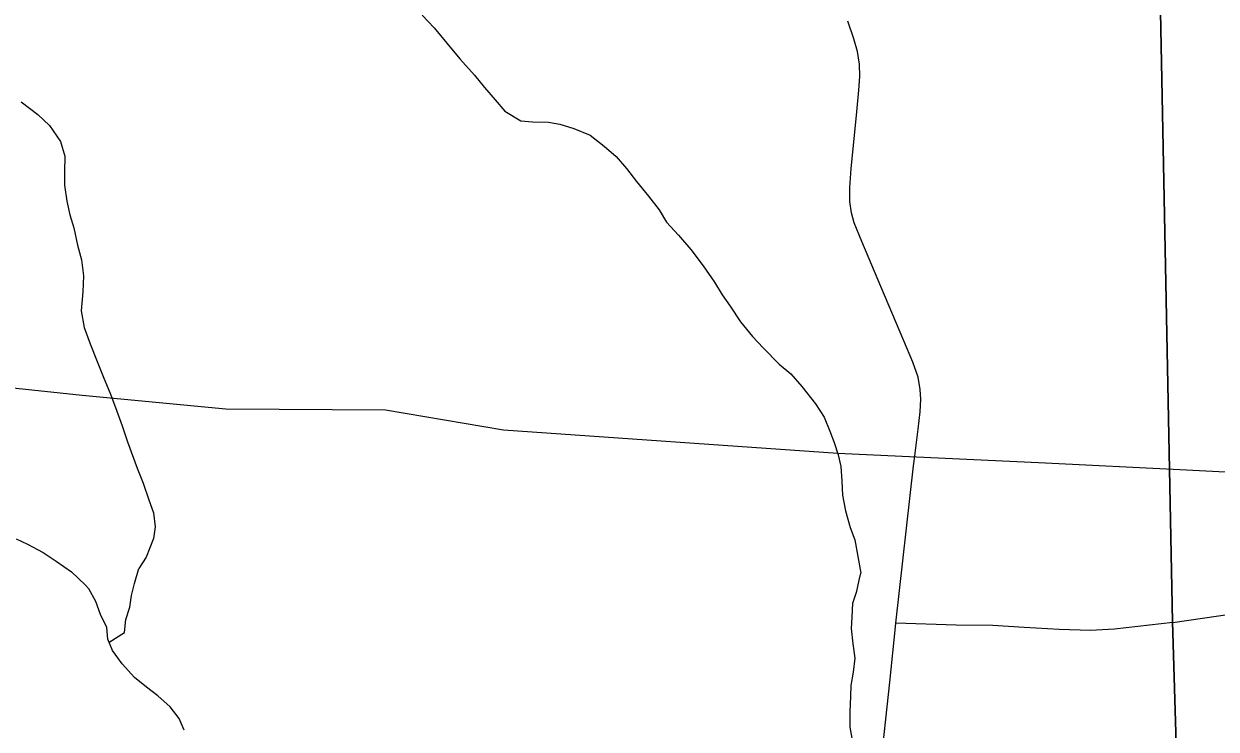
# Model space of a CAD drawing. Extents: x 0 to 34, y 0 to 22.
# Drawn here: x 5.287 to 6.308, y 18.409 to 19.013 of the extents above; entities that cross this region are included whole.
import ezdxf

# ---------------------------------------------------------------- set-up
doc = ezdxf.new("R2010")
doc.units = 0
doc.layers.add('Default', color=7, linetype='Continuous')
doc.layers.add('SH_Cut_Line', color=7, linetype='Continuous')

msp = doc.modelspace()

# ---------------------------------------------------------------- linework, layer by layer
at = {"layer": 'Default'}
for points in [[(6.2766, 18.3021), (6.2705, 18.5012), (6.2432, 19.8937), (6.2315, 20.9), (2.1, 20.9)], [(8.9, 20.9), (6.2315, 20.9), (6.2432, 19.8937), (6.2705, 18.5012), (6.2766, 18.3021), (6.2818, 17.7893), (6.284, 17.7847), (6.2852, 17.7812), (6.2857, 17.7766), (6.2851, 17.77), (6.2847, 17.7673), (6.2837, 17.7609), (6.2829, 17.749), (6.2828, 17.7387), (6.2833, 17.73), (6.2837, 17.7277), (6.2841, 17.7253), (6.2843, 17.721), (6.2843, 17.7119), (6.2861, 17.2714), (6.2871, 17.0188), (6.3215, 17.0189)], [(2.781, 20.587), (3.2581, 20.2961), (3.5691, 20.1012), (3.6469, 20.0395), (3.6858, 20.0076), (4.1277, 19.5854), (4.2882, 19.4298), (4.7959, 18.9483), (4.8867, 18.8627), (4.9397, 18.8161), (4.9914, 18.7791), (5.0638, 18.7415), (5.1188, 18.7201), (5.1744, 18.7071), (5.2205, 18.7028), (5.2754, 18.7016), (5.3374, 18.6952), (5.4602, 18.6836), (5.597, 18.6827), (5.698, 18.6656), (5.9841, 18.6456), (6.1617, 18.6371), (6.2768, 18.6314)], [(5.6283, 19.0204), (5.6387, 19.0096), (5.6493, 18.9965), (5.6606, 18.983), (5.673, 18.9692), (5.6816, 18.9584), (5.6909, 18.9479), (5.6991, 18.9382), (5.7126, 18.9301), (5.7228, 18.9292), (5.7365, 18.9287), (5.7461, 18.927), (5.758, 18.9234), (5.7721, 18.9176), (5.7841, 18.9083), (5.7942, 18.8994), (5.8031, 18.8893), (5.8117, 18.8781), (5.8219, 18.8654), (5.8312, 18.8538), (5.8375, 18.8432), (5.8476, 18.832), (5.8581, 18.8197), (5.8687, 18.8059), (5.8784, 18.792), (5.8851, 18.7811), (5.8918, 18.7714), (5.9008, 18.7578), (5.9109, 18.7455), (5.9202, 18.7358), (5.9338, 18.7216), (5.9439, 18.7135), (5.9532, 18.7026), (5.9649, 18.6877), (5.9724, 18.6764), (5.9772, 18.6643), (5.9808, 18.6545), (5.9844, 18.644), (5.9865, 18.6341), (5.9875, 18.6216), (5.9881, 18.6095), (5.9906, 18.5962), (5.9947, 18.5819), (5.9987, 18.5713), (6.0038, 18.5429)], [(6.0494, 18.6387), (6.0529, 18.666), (6.0544, 18.6809), (6.0551, 18.6917), (6.0546, 18.7), (6.0527, 18.7105), (6.0481, 18.7233), (6.0406, 18.7418), (6.0271, 18.7733), (6.0045, 18.8267), (5.9981, 18.8428), (5.9957, 18.8513), (5.9942, 18.861), (5.9942, 18.8729), (5.9954, 18.889), (6.0002, 18.9378), (6.0019, 18.9562), (6.0028, 18.968), (6.0026, 18.9786), (6.0009, 18.9893), (5.9976, 19.0002), (5.9925, 19.0153)], [(5.285, 18.9461), (5.2993, 18.9353), (5.3094, 18.926), (5.3188, 18.9122), (5.3224, 18.8997), (5.3223, 18.8864), (5.3221, 18.875), (5.3243, 18.8613), (5.3268, 18.8496), (5.3301, 18.8383), (5.3334, 18.8235), (5.3367, 18.8111), (5.3385, 18.7974), (5.338, 18.7837), (5.3364, 18.7674), (5.339, 18.753), (5.3442, 18.739), (5.3502, 18.7239), (5.3558, 18.7096), (5.3609, 18.6975), (5.3658, 18.6847), (5.3714, 18.6689), (5.3762, 18.6553), (5.3843, 18.6326), (5.3895, 18.6198), (5.3943, 18.6055), (5.3983, 18.5945), (5.3997, 18.5824), (5.3984, 18.5725), (5.3922, 18.5564), (5.3859, 18.5468)], [(6.0336, 18.4999), (6.0489, 18.6348), (6.0494, 18.6387)], [(6.2768, 18.6314), (6.5613, 18.6169), (6.8158, 18.6017), (7.0484, 18.5875), (7.2089, 18.5761)], [(5.2808, 18.5721), (5.2904, 18.5677), (5.3039, 18.5604), (5.315, 18.553), (5.3282, 18.5438), (5.3398, 18.5329)], [(5.3604, 18.4836), (5.3734, 18.4921), (5.3748, 18.5032), (5.3781, 18.5138), (5.3795, 18.5237), (5.382, 18.534), (5.3859, 18.5468)], [(5.9962, 18.4015), (5.9946, 18.4109), (5.9945, 18.4242), (5.9951, 18.4372), (5.9954, 18.4467), (5.9975, 18.4581), (5.9989, 18.4699), (5.9972, 18.4824), (5.9956, 18.4953), (5.9962, 18.5052), (5.9968, 18.517), (6.0002, 18.5273), (6.0023, 18.5368), (6.0038, 18.5429)], [(5.4245, 18.4083), (5.4202, 18.4185), (5.4125, 18.4283), (5.4021, 18.4377), (5.3925, 18.4452), (5.3822, 18.4535), (5.3714, 18.4652), (5.3633, 18.4765), (5.3594, 18.4863), (5.3585, 18.4962), (5.3531, 18.5075), (5.3491, 18.5185), (5.3429, 18.5295), (5.3398, 18.5329)], [(6.2707, 18.5006), (6.3216, 18.508), (6.3511, 18.5133), (6.3693, 18.5172), (6.3791, 18.5194), (6.3906, 18.5207), (6.4032, 18.5217), (6.421, 18.5219), (6.4453, 18.5222), (6.473, 18.5225), (6.4921, 18.5224), (6.5184, 18.5233), (6.5616, 18.5253)], [(6.0178, 18.3496), (6.0215, 18.3835), (6.0286, 18.4495), (6.0333, 18.4968), (6.0336, 18.4999)], [(6.2707, 18.5006), (6.2208, 18.4948), (6.2004, 18.4937), (6.1735, 18.4946), (6.1435, 18.4964), (6.1168, 18.4979), (6.0854, 18.4983), (6.0336, 18.4999)]]:
    msp.add_lwpolyline(points, dxfattribs=at)
at = {"layer": 'SH_Cut_Line'}
for points in [[(6.2766, 18.3021), (6.2705, 18.5012), (6.2432, 19.8937), (6.2315, 20.9), (2.1, 20.9)], [(8.9, 20.9), (6.2315, 20.9), (6.2432, 19.8937), (6.2705, 18.5012), (6.2766, 18.3021), (6.2818, 17.7893), (6.284, 17.7847), (6.2852, 17.7812), (6.2857, 17.7766), (6.2851, 17.77), (6.2847, 17.7673), (6.2837, 17.7609), (6.2829, 17.749), (6.2828, 17.7387), (6.2833, 17.73), (6.2837, 17.7277), (6.2841, 17.7253), (6.2843, 17.721), (6.2843, 17.7119), (6.2861, 17.2714), (6.2871, 17.0188), (6.3215, 17.0189)]]:
    msp.add_lwpolyline(points, dxfattribs=at)

doc.saveas('drawing.dxf')
